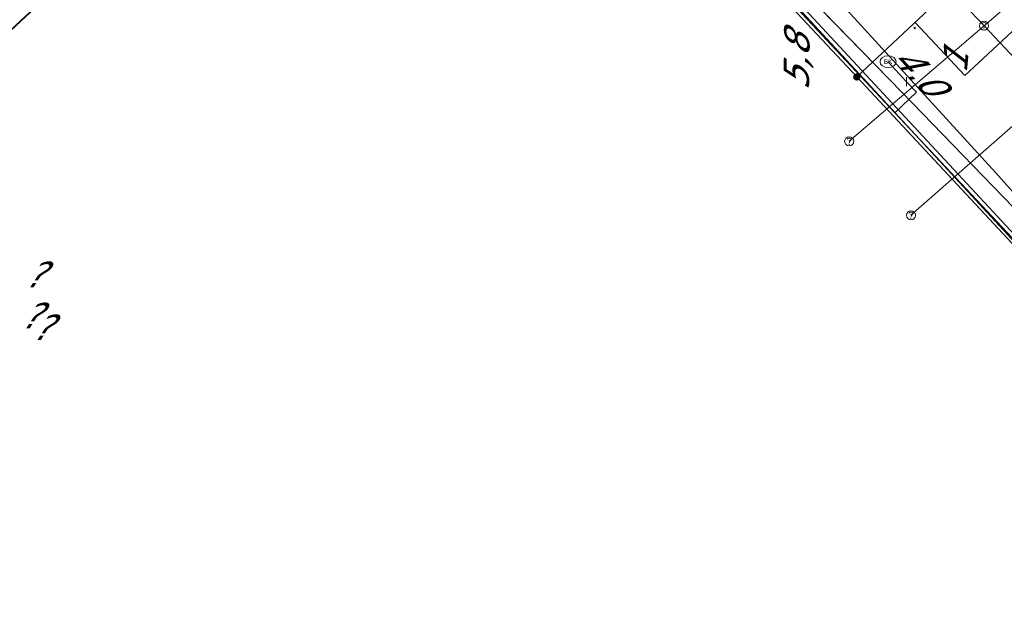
# Model space of a CAD drawing. Header units: metres. Extents: x 124576 to 133557, y 395865 to 402386.
# Tile 349 of 447: x 129982 to 130036, y 401081 to 401113. Entities that reach past the tile are written whole.
import ezdxf
from ezdxf.enums import TextEntityAlignment as Align

# ---------------------------------------------------------------- set-up
doc = ezdxf.new("R2010")
doc.units = ezdxf.units.M
doc.header["$MEASUREMENT"] = 0
for name, color, linetype, lineweight, true_color in [('LG_AanduidingEisVoorzorgsmaatregel', 7, 'Continuous', 40, 0xf7284a), ('LG_Datatransport_Bt_Nederland_NV', 3, 'Continuous', 13, 0x00ff00), ('LG_Datatransport_Eurofiber_Nederland_BV', 3, 'Continuous', 13, 0x00ff00), ('LG_Laag_Spanning_Enexis_Netbeheer_BV', 7, 'Continuous', 13, 0x960000), ('LG_Midden_Spanning_Enexis_Netbeheer_BV', 7, 'Continuous', 13, 0xd20000), ('LG_Riool_Vrij_Verval_Gemeente_Tilburg_Ruimtelijke_Uitvoering', 7, 'Continuous', 13, 0xca00a0), ('LG_unet-4_Brabant_Water', 5, 'Continuous', 13, 0x0000ff)]:
    doc.layers.add(name, color=color, linetype=linetype, lineweight=lineweight, true_color=true_color)
for name, color, linetype, lineweight in [('LG_Midden_Spanning_P_Enexis_Netbeheer_BV', 7, 'Continuous', 0), ('LG_n00003_Spitters_Electrotechniek_BV', 7, 'Continuous', 13), ('LG_overig_P_Gemeente_Tilburg_Ruimtelijke_Uitvoering', 7, 'Continuous', 0), ('LG_Riool_Vrij_Verval_P_Gemeente_Tilburg_Ruimtelijke_Uitvoering', 7, 'Continuous', 0), ('LG_unet-4_P_Brabant_Water', 7, 'Continuous', 0), ('MV_Midden_Spanning', 7, 'Continuous', 0), ('MV_Midden_Spanning_lijn', 7, 'Continuous', 0), ('MV_Midden_Spanning_pijl', 7, 'Continuous', 0), ('MV_unet-4', 7, 'Continuous', 0), ('MV_warmte', 7, 'Continuous', 0)]:
    doc.layers.add(name, color=color, linetype=linetype, lineweight=lineweight)
doc.styles.add('Klic_Annotatie', font='verdanai.ttf', dxfattribs={"oblique": 20, "height": 1.4})
doc.styles.add('Style-Arial', font='arial.ttf')

# ---------------------------------------------------------------- blocks, each defined once
blk = doc.blocks.new('Mof_1')
at = {"layer": 'LG_Midden_Spanning_P_Enexis_Netbeheer_BV'}
h = blk.add_hatch(color=256, dxfattribs=at)
edge = h.paths.add_edge_path()
edge.add_arc((0, 0), 2, 0, 360)
blk = doc.blocks.new('m_pijl_1')
at = {"layer": 'MV_Midden_Spanning_pijl'}
blk.add_hatch(color=7, dxfattribs=at).paths.add_polyline_path([(-1, -0.33), (-1, 0), (-1, 0.33), (0, 0)])
at = {"layer": 'MV_Midden_Spanning_pijl', "flags": 128}
blk.add_lwpolyline([(-1, 0), (-1, 0.33), (0, 0), (-1, -0.33), (-1, 0)], close=True, dxfattribs=at)
blk = doc.blocks.new('FireHydrant')
at = {"layer": 'LG_unet-4_P_Brabant_Water'}
blk.add_ellipse((0, 0), major_axis=(4.45, 0), ratio=0.727642, dxfattribs=at)
at = {"layer": 'LG_unet-4_P_Brabant_Water', "style": 'Style-Arial'}
blk.add_text('BK', height=2.5, dxfattribs=at).set_placement((0, 0), align=Align.MIDDLE_CENTER)
blk = doc.blocks.new('Afsluiter_2')
at = {"layer": 'LG_unet-4_P_Brabant_Water'}
blk.add_line((0, -2.5), (0, 2.5), dxfattribs=at)
blk.add_solid([(-0.25, 2.5), (0.25, 2.5), (-0.25, -2.5), (0.25, -2.5)], dxfattribs=at)
blk = doc.blocks.new('Onbekend_1')
at = {"layer": 'LG_overig_P_Gemeente_Tilburg_Ruimtelijke_Uitvoering'}
blk.add_hatch(color=256, dxfattribs=at).paths.add_polyline_path([(-0.25, -1.07, -0.262633), (0.23, 0.15), (0.59, 0.47, 0.379827), (0.7, 1.26), (0.69, 1.26, 0.228508), (-0.03, 1.53), (-0.03, 1.52, 0.459053), (-0.82, 0.79), (-1.29, 0.85, -0.414214), (-0.08, 2, -0.243799), (1.09, 1.52, -0.379827), (0.9, 0.11), (0.54, -0.2, 0.262633), (0.23, -1.08), (-0.17, -1.07)])
blk.add_circle((0, 0), 2.5, dxfattribs=at)
at = {"layer": 'LG_overig_P_Gemeente_Tilburg_Ruimtelijke_Uitvoering', "extrusion": (0, 0, -1)}
blk.add_solid([(0.34, -2.06), (-0.21, -2.06), (0.34, -1.51), (-0.21, -1.51)], dxfattribs=at)
blk = doc.blocks.new('Onbekend_2')
at = {"layer": 'LG_Riool_Vrij_Verval_P_Gemeente_Tilburg_Ruimtelijke_Uitvoering'}
blk.add_hatch(color=256, dxfattribs=at).paths.add_polyline_path([(-0.25, -1.07, -0.262633), (0.23, 0.15), (0.59, 0.47, 0.379827), (0.7, 1.26), (0.69, 1.26, 0.228508), (-0.03, 1.53), (-0.03, 1.52, 0.459053), (-0.82, 0.79), (-1.29, 0.85, -0.414214), (-0.08, 2, -0.243799), (1.09, 1.52, -0.379827), (0.9, 0.11), (0.54, -0.2, 0.262633), (0.23, -1.08), (-0.17, -1.07)])
blk.add_circle((0, 0), 2.5, dxfattribs=at)
at = {"layer": 'LG_Riool_Vrij_Verval_P_Gemeente_Tilburg_Ruimtelijke_Uitvoering', "extrusion": (0, 0, -1)}
blk.add_solid([(0.34, -2.06), (-0.21, -2.06), (0.34, -1.51), (-0.21, -1.51)], dxfattribs=at)

msp = doc.modelspace()

# ---------------------------------------------------------------- linework, layer by layer
at = {"layer": 'LG_AanduidingEisVoorzorgsmaatregel', "flags": 128}
msp.add_lwpolyline([(129943.649, 401077.716), (130089.541, 401213.815)], dxfattribs=at)
at = {"layer": 'LG_Datatransport_Bt_Nederland_NV', "flags": 128}
for points in [[(130057.96, 401015.79), (130072.14, 401054.94), (130076.88, 401059.26), (130068.69, 401067.88), (130062.23, 401075.17), (130060.84, 401076.74), (130049.17, 401089.38), (130042.81, 401096.26), (130037.59, 401101.91), (130030.36, 401109.39), (130011.58, 401128.65), (130006.2, 401131.39), (130002.91, 401131.92), (129998.92, 401132.09), (129994.97, 401131.1), (129991.77, 401129.13), (129985.51, 401123.61), (129977.02, 401115.32), (129941.88, 401082.49), (129933.74, 401074.52), (129926.53, 401067.59), (129919.58, 401061), (129906.21, 401049.02), (129895.76, 401038.993)], [(130072.14, 401054.938), (130076.883, 401059.263), (130068.689, 401067.88), (130062.232, 401075.167), (130060.839, 401076.739), (130049.167, 401089.38), (130042.814, 401096.264), (130037.591, 401101.915), (130030.355, 401109.387), (130011.584, 401128.649), (130006.203, 401131.388), (130002.912, 401131.916), (129998.921, 401132.086), (129994.966, 401131.101), (129991.766, 401129.132), (129985.507, 401123.608), (129977.02, 401115.316), (129941.881, 401082.494), (129933.744, 401074.523), (129926.525, 401067.595), (129919.583, 401061.003), (129906.213, 401049.019), (129895.763, 401038.992)]]:
    msp.add_lwpolyline(points, dxfattribs=at)
at = {"layer": 'LG_Datatransport_Eurofiber_Nederland_BV', "flags": 128}
for points in [[(129971.941, 401129.607), (129972.99, 401130.48), (129974.74, 401131.93), (129984.17, 401140.74), (129995.02, 401146.19), (130018.01, 401121.53), (130040.4, 401097.4), (130048.8, 401088.4), (130061.7, 401074.5), (130068.5, 401067.2), (130082.3, 401052.5), (130091.7, 401042.3), (130101.3, 401032.1), (130104.1, 401029), (130121.9, 401010), (130150.3, 400979.5), (130156.2, 400973.2), (130156.6, 400972.7), (130157, 400972.3), (130170.7, 400957.6), (130190, 400936.9), (130214.18, 400911)], [(130018.014, 401121.529), (130040.4, 401097.4), (130048.8, 401088.4), (130061.7, 401074.5), (130068.5, 401067.2), (130082.3, 401052.5), (130091.7, 401042.3), (130101.3, 401032.1), (130104.1, 401029), (130121.9, 401010), (130150.3, 400979.5), (130156.2, 400973.2), (130156.6, 400972.7)]]:
    msp.add_lwpolyline(points, dxfattribs=at)
at = {"layer": 'LG_Laag_Spanning_Enexis_Netbeheer_BV', "flags": 128}
for points in [[(129975.694, 401112.137), (129989.957, 401125.449), (129991.053, 401126.402), (130000, 401130.321), (130002.401, 401130.424), (130004.395, 401130.36), (130004.701, 401130.327), (130006.673, 401130.009), (130007.506, 401129.83), (130009.417, 401129.261), (130010.162, 401128.974), (130011.325, 401128.367), (130012.398, 401127.402), (130012.553, 401127.182), (130020.819, 401118.216), (130020.913, 401118.114), (130039.036, 401098.457), (130040.121, 401097.28), (130054.459, 401081.728), (130054.532, 401081.648), (130054.797, 401081.36), (130056.783, 401079.276)], [(130079.096, 401055.861), (130070.021, 401065.384), (130056.783, 401079.276), (130054.797, 401081.36), (130054.532, 401081.648), (130054.459, 401081.728), (130040.121, 401097.28), (130039.036, 401098.457), (130020.913, 401118.114), (130020.819, 401118.216), (130012.553, 401127.182), (130012.398, 401127.402)], [(130079.096, 401055.861), (130070.021, 401065.384), (130056.783, 401079.276), (130054.797, 401081.36), (130054.532, 401081.648), (130054.459, 401081.728), (130040.121, 401097.28), (130039.036, 401098.457), (130020.913, 401118.114), (130020.819, 401118.216), (130012.553, 401127.182), (130012.398, 401127.402)]]:
    msp.add_lwpolyline(points, dxfattribs=at)
at = {"layer": 'LG_Midden_Spanning_Enexis_Netbeheer_BV'}
msp.add_line((130041.914, 401095.175), (130027.856, 401110.25), dxfattribs=at)
at = {"layer": 'LG_Midden_Spanning_Enexis_Netbeheer_BV', "flags": 128}
for points in [[(130041.914, 401095.175), (130027.856, 401110.25), (130020.487, 401118.152), (130015.76, 401123.221), (130013.262, 401125.9), (130013.061, 401128.956), (130014.552, 401130.35), (130019.59, 401135.058), (130020.758, 401136.15), (130021.926, 401137.241), (130022.321, 401137.412), (130023.596, 401137.246), (130023.995, 401137.112)], [(130027.856, 401110.25), (130020.487, 401118.152), (130015.76, 401123.221), (130013.262, 401125.9)], [(130027.856, 401110.25), (130020.487, 401118.152), (130015.76, 401123.221), (130013.262, 401125.9)], [(130027.856, 401110.25), (130020.487, 401118.152), (130015.76, 401123.221), (130013.262, 401125.9)], [(130027.856, 401110.25), (130020.487, 401118.152), (130015.76, 401123.221), (130013.262, 401125.9)], [(130027.856, 401110.25), (130020.487, 401118.152), (130015.76, 401123.221), (130013.262, 401125.9)], [(130095.408, 401037.812), (130093.781, 401039.557), (130093.682, 401039.683), (130088.08, 401045.688), (130087.968, 401045.79), (130048.531, 401088.08), (130047.565, 401089.115), (130047.097, 401089.617), (130047.156, 401091.311), (130048.012, 401092.109), (130047.157, 401091.312), (130045.461, 401091.371), (130044.787, 401092.094), (130041.914, 401095.175), (130027.856, 401110.25)], [(130095.408, 401037.812), (130093.781, 401039.557), (130093.682, 401039.683), (130088.08, 401045.688), (130087.968, 401045.79), (130048.531, 401088.08), (130047.565, 401089.115), (130047.097, 401089.617), (130047.156, 401091.311), (130048.012, 401092.109), (130047.157, 401091.312), (130045.461, 401091.371), (130044.787, 401092.094), (130041.914, 401095.175), (130027.856, 401110.25)], [(130095.408, 401037.812), (130093.781, 401039.557), (130093.682, 401039.683), (130088.08, 401045.688), (130087.968, 401045.79), (130048.531, 401088.08), (130047.565, 401089.115), (130047.097, 401089.617), (130047.156, 401091.311), (130048.012, 401092.109), (130047.157, 401091.312), (130045.461, 401091.371), (130044.787, 401092.094), (130041.914, 401095.175), (130027.856, 401110.25)], [(130132.648, 400997.877), (130125.64, 401005.394), (130124.049, 401007.1), (130098.505, 401034.491), (130097.941, 401035.096), (130096.102, 401037.068), (130095.408, 401037.812), (130093.781, 401039.557), (130093.682, 401039.683), (130088.08, 401045.688), (130087.968, 401045.79), (130048.531, 401088.08), (130047.565, 401089.115), (130047.097, 401089.617), (130047.156, 401091.311), (130048.012, 401092.109), (130047.157, 401091.312), (130045.461, 401091.371), (130044.787, 401092.094), (130041.914, 401095.175), (130027.856, 401110.25)]]:
    msp.add_lwpolyline(points, dxfattribs=at)
at = {"layer": 'LG_n00003_Spitters_Electrotechniek_BV'}
for p, q in [((130035.5, 401104.976), (130022.265, 401119.488)), ((130035.5, 401104.976), (130022.265, 401119.488)), ((130042.307, 401097.36), (130035.5, 401104.976)), ((130042.307, 401097.36), (130035.5, 401104.976))]:
    msp.add_line(p, q, dxfattribs=at)
at = {"layer": 'LG_Riool_Vrij_Verval_Gemeente_Tilburg_Ruimtelijke_Uitvoering'}
for p, q in [((130001.56, 401148.41), (130034.86, 401113.07)), ((130041.81, 401119.1), (130034.86, 401113.07)), ((130027.44, 401106.71), (130034.86, 401113.07)), ((130034.86, 401113.07), (130072.43, 401072.89)), ((130030.84, 401102.64), (130039.8, 401110.52))]:
    msp.add_line(p, q, dxfattribs=at)
at = {"layer": 'LG_unet-4_Brabant_Water'}
for p, q in [((130015.79, 401123.44), (130029.95, 401108.28)), ((130029.58, 401111.09), (130030.6, 401109.99))]:
    msp.add_line(p, q, dxfattribs=at)
at = {"layer": 'LG_unet-4_Brabant_Water', "flags": 128}
for points in [[(130030.6, 401109.99), (130031.15, 401109.41), (130029.95, 401108.28)], [(130029.95, 401108.28), (130047.06, 401090.04), (130073.56, 401061.81), (130075.48, 401059.76)]]:
    msp.add_lwpolyline(points, dxfattribs=at)
at = {"layer": 'MV_Midden_Spanning_lijn'}
for p, q in [((130046.262, 401121.971), (130034.559, 401111.037)), ((130031.828, 401113.96), (130027.856, 401110.25)), ((130034.559, 401111.037), (130033.8, 401110.328))]:
    msp.add_line(p, q, dxfattribs=at)
at = {"layer": 'MV_Midden_Spanning_pijl'}
msp.add_line((130033.8, 401110.328), (130031.071, 401113.254), dxfattribs=at)

# ---------------------------------------------------------------- block references
at = {"layer": 'LG_Midden_Spanning_P_Enexis_Netbeheer_BV', "xscale": 0.1, "yscale": 0.1, "zscale": 0.1, "rotation": 1}
msp.add_blockref('Mof_1', (130027.856, 401110.25), dxfattribs=at)
at = {"layer": 'LG_overig_P_Gemeente_Tilburg_Ruimtelijke_Uitvoering', "xscale": 0.1, "yscale": 0.1, "zscale": 0.1}
for p in [(130027.44, 401106.71), (130030.84, 401102.64)]:
    msp.add_blockref('Onbekend_1', p, dxfattribs=at)
at = {"layer": 'LG_Riool_Vrij_Verval_P_Gemeente_Tilburg_Ruimtelijke_Uitvoering', "xscale": 0.1, "yscale": 0.1, "zscale": 0.1}
msp.add_blockref('Onbekend_2', (130034.86, 401113.07), dxfattribs=at)
at = {"layer": 'LG_unet-4_P_Brabant_Water', "xscale": 0.1, "yscale": 0.1, "zscale": 0.1}
for name, p in [('FireHydrant', (130029.58, 401111.09)), ('Afsluiter_2', (130030.6, 401109.99))]:
    msp.add_blockref(name, p, dxfattribs=at)
at = {"layer": 'MV_Midden_Spanning_pijl', "xscale": 0.09999999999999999, "yscale": 0.09999999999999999, "zscale": 0.09999999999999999, "rotation": 133}
msp.add_blockref('m_pijl_1', (130031, 401113), dxfattribs=at)

# ---------------------------------------------------------------- texts
at = {"layer": 'MV_Midden_Spanning', "style": 'Klic_Annotatie', "oblique": 20}
msp.add_text('4.0', height=1.4, rotation=313, dxfattribs=at).set_placement((130031.246, 401110.638), align=Align.MIDDLE_CENTER)
at = {"layer": 'MV_unet-4', "style": 'Klic_Annotatie', "oblique": 20}
for s, rotation, p in [('5,8', 89.2, (130024.54, 401111.03)), ('1', 84.5, (130033.26, 401111.04))]:
    msp.add_text(s, height=1.4, rotation=rotation, dxfattribs=at).set_placement(p, align=Align.MIDDLE_CENTER)
at = {"layer": 'MV_warmte', "style": 'Klic_Annotatie', "oblique": 20}
for p in [(129982.521, 401099.381), (129982.304, 401097.118), (129982.911, 401096.467)]:
    msp.add_text('?', height=1.4, dxfattribs=at).set_placement(p, align=Align.MIDDLE_CENTER)

doc.saveas('drawing.dxf')
